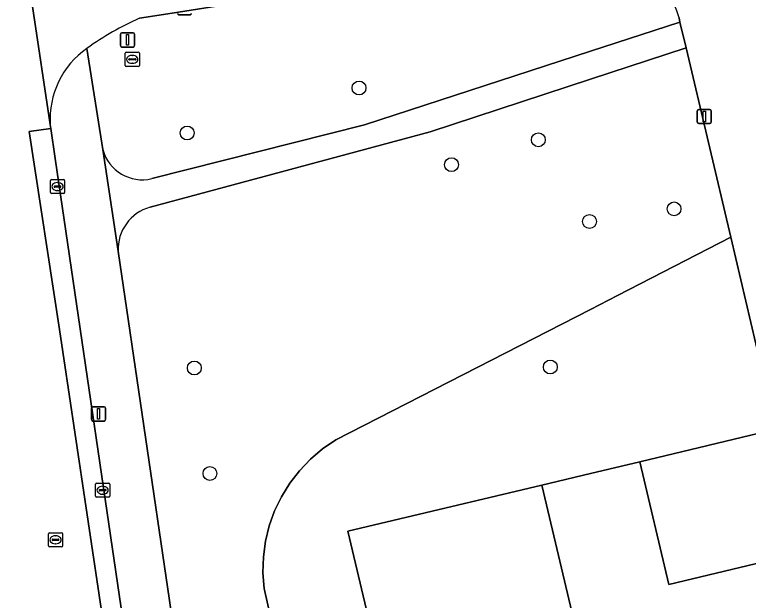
# Model space of a CAD drawing. Extents: x 162026 to 163502, y 387295 to 388169.
# Drawn here: x 162959.4 to 163011.1, y 387389.6 to 387430.9 of the extents above; entities that cross this region are included whole.
import ezdxf

# ---------------------------------------------------------------- set-up
doc = ezdxf.new("R2010")
doc.units = 0
for name, color, linetype in [('IMGEO_Boom', 7, 'Continuous'), ('IMGEO_Erf', 7, 'Continuous'), ('IMGEO_Groenvoorziening', 7, 'Continuous'), ('IMGEO_Kolk', 7, 'Continuous'), ('IMGEO_Lichtmast', 7, 'Continuous'), ('IMGEO_Pand', 7, 'Continuous'), ('IMGEO_Rijbaan_lokaal_gesloten', 7, 'Continuous'), ('IMGEO_Rijbaan_lokaal_open', 7, 'Continuous'), ('IMGEO_Rioolput', 7, 'Continuous'), ('IMGEO_Verkeersbordpaal', 7, 'Continuous'), ('IMGEO_Voetpad_halfverhard', 7, 'Continuous')]:
    doc.layers.add(name, color=color, linetype=linetype)

msp = doc.modelspace()

# ---------------------------------------------------------------- linework, layer by layer
at = {"layer": 'IMGEO_Boom'}
for centre in [(162983.669, 387425.708), (162971.541, 387422.534), (162996.316, 387422.057), (162990.194, 387420.299), (163005.89, 387417.181), (162999.928, 387416.296), (162972.051, 387405.966), (162997.16, 387406.033), (162973.151, 387398.527)]:
    msp.add_circle(centre, 0.489, dxfattribs=at)
at = {"layer": 'IMGEO_Erf'}
for points in [[(163013.08, 387401.652), (163003.479, 387399.346), (163005.519, 387390.709), (163012.208, 387392.289)], [(163014.12, 387384.197), (163008.768, 387382.933), (163009.713, 387378.934), (163002.901, 387377.325), (163001.653, 387382.61), (163002.274, 387382.757), (163001.278, 387386.982), (163000, 387386.68), (162999.213, 387386.494), (162996.563, 387397.712), (162982.885, 387394.466), (162988.288, 387371.65), (163000, 387374.41), (163005.867, 387375.813), (163012.674, 387346.995)]]:
    msp.add_lwpolyline(points, dxfattribs=at)
at = {"layer": 'IMGEO_Groenvoorziening'}
for points in [[(163000.218, 387435.101), (163000, 387435.073), (162980.182, 387432.545), (162970.493, 387430.973), (162968.188, 387430.619)], [(162969.052, 387419.319), (162984.061, 387423.121), (163000, 387428.307), (163006.308, 387430.36), (163006.241, 387430.643)], [(162964.477, 387428.503), (162965.592, 387421.376)], [(162981.189, 387371.715), (162976.974, 387390.407), (162976.89, 387391.521), (162976.922, 387392.638), (162977.071, 387393.745), (162977.335, 387394.831), (162977.711, 387395.883), (162978.195, 387396.89), (162978.781, 387397.841), (162979.464, 387398.725), (162980.235, 387399.534), (162981.087, 387400.257), (162982.031, 387400.9), (163000, 387410.09), (163001.893, 387411.068), (163009.884, 387415.198), (163006.739, 387428.531), (163000, 387426.319), (162988.689, 387422.606), (162968.924, 387417.298)], [(162988.288, 387371.65), (162982.885, 387394.466), (162996.563, 387397.712), (163000, 387398.524), (163003.479, 387399.346), (163013.08, 387401.652), (163009.884, 387415.198), (163001.893, 387411.068), (163000, 387410.09), (162982.031, 387400.9), (162981.087, 387400.257), (162980.235, 387399.534), (162979.464, 387398.725), (162978.781, 387397.841), (162978.195, 387396.89), (162977.711, 387395.883), (162977.335, 387394.831), (162977.071, 387393.745), (162976.922, 387392.638), (162976.89, 387391.521), (162976.974, 387390.407), (162981.189, 387371.715)], [(162966.673, 387414.193), (162972.117, 387377.253), (162973.472, 387370.304), (162974.416, 387366.334), (162976.798, 387356.312), (162981.198, 387339.458)]]:
    msp.add_lwpolyline(points, dxfattribs=at)
for centre, radius, start, end in [((163000.54, 387429.239), 5.871, 13.8372, 93.1478), ((162976.415, 387411.878), 20.468, 113.7015, 125.6818), ((162968.374, 387422.117), 2.879, 194.9072, 283.6291), ((162969.748, 387414.332), 3.078, 105.5303, 182.5885)]:
    msp.add_arc(centre, radius, start, end, dxfattribs=at)
at = {"layer": 'IMGEO_Kolk'}
for p, q in [((162961.902, 387418.332), (162961.902, 387419.184)), ((162961.977, 387419.258), (162962.829, 387419.258)), ((162962.903, 387419.184), (162962.903, 387418.332)), ((162962.161, 387418.752), (162962.161, 387418.764)), ((162962.599, 387418.715), (162962.201, 387418.715)), ((162962.204, 387418.801), (162962.602, 387418.801)), ((162962.39, 387419.038), (162962.415, 387419.038)), ((162962.645, 387418.764), (162962.645, 387418.752)), ((162962.829, 387418.258), (162961.977, 387418.258)), ((162962.413, 387418.478), (162962.388, 387418.478)), ((162965.081, 387396.923), (162965.081, 387397.775)), ((162965.156, 387397.849), (162966.008, 387397.849)), ((162965.34, 387397.343), (162965.34, 387397.355)), ((162965.383, 387397.392), (162965.781, 387397.392)), ((162965.569, 387397.629), (162965.594, 387397.629)), ((162965.824, 387397.355), (162965.824, 387397.343)), ((162966.082, 387397.775), (162966.082, 387396.923)), ((162966.008, 387396.849), (162965.156, 387396.849)), ((162965.778, 387397.306), (162965.38, 387397.306)), ((162965.592, 387397.069), (162965.567, 387397.069))]:
    msp.add_line(p, q, dxfattribs=at)
for points in [[(162961.902, 387418.332), (162961.902, 387419.184)], [(162961.977, 387419.258), (162962.829, 387419.258)], [(162962.903, 387419.184), (162962.903, 387418.332)], [(162962.829, 387418.258), (162961.977, 387418.258)], [(162965.081, 387396.923), (162965.081, 387397.775)], [(162965.156, 387397.849), (162966.008, 387397.849)], [(162966.082, 387397.775), (162966.082, 387396.923)], [(162966.008, 387396.849), (162965.156, 387396.849)]]:
    msp.add_lwpolyline(points, dxfattribs=at)
for centre, radius, start, end in [((162961.979, 387419.182), 0.0765, 91.552, 178.448), ((162961.979, 387419.182), 0.0765, 91.552, 178.448), ((162962.827, 387419.182), 0.0765, 1.552, 88.448), ((162962.827, 387419.182), 0.0765, 1.552, 88.448), ((162962.201, 387418.761), 0.0403, 85.8775, 175.7526), ((162962.198, 387418.751), 0.0366, 178.938, 274.7102), ((162962.602, 387418.758), 0.043, 264.8664, 352.4533), ((162962.606, 387418.763), 0.0386, 1.7309, 96.639), ((162961.979, 387418.334), 0.0765, 181.552, 268.448), ((162961.979, 387418.334), 0.0765, 181.552, 268.448), ((162962.827, 387418.334), 0.0765, 271.552, 358.448), ((162962.827, 387418.334), 0.0765, 271.552, 358.448), ((162965.158, 387397.773), 0.0765, 91.552, 178.448), ((162965.158, 387397.773), 0.0765, 91.552, 178.448), ((162965.38, 387397.352), 0.0403, 85.8775, 175.7526), ((162965.377, 387397.342), 0.0366, 178.938, 274.7102), ((162965.781, 387397.349), 0.043, 264.8664, 352.4533), ((162965.785, 387397.354), 0.0386, 1.7309, 96.639), ((162966.006, 387397.773), 0.0765, 1.552, 88.448), ((162966.006, 387397.773), 0.0765, 1.552, 88.448), ((162965.158, 387396.925), 0.0765, 181.552, 268.448), ((162965.158, 387396.925), 0.0765, 181.552, 268.448), ((162966.006, 387396.925), 0.0765, 271.552, 358.448), ((162966.006, 387396.925), 0.0765, 271.552, 358.448)]:
    msp.add_arc(centre, radius, start, end, dxfattribs=at)
for centre, major_axis, ratio, start_param, end_param in [((162962.389, 387418.758), (-0.387, 0.002), 0.722429, 4.712389, 7.853982), ((162962.414, 387418.758), (-0.39, 0.002), 0.717154, 1.570796, 4.712389), ((162965.568, 387397.349), (-0.387, 0.002), 0.722429, 4.712389, 7.853982), ((162965.593, 387397.349), (-0.39, 0.002), 0.717154, 1.570796, 4.712389)]:
    msp.add_ellipse(centre, major_axis=major_axis, ratio=ratio, start_param=start_param, end_param=end_param, dxfattribs=at)
at = {"layer": 'IMGEO_Lichtmast'}
for p, q in [((162971.751, 387430.876), (162970.961, 387430.876)), ((162970.961, 387430.876), (162971.751, 387430.876)), ((163007.529, 387423.295), (163007.529, 387424.095)), ((163007.529, 387424.095), (163007.529, 387423.295)), ((163007.629, 387424.195), (163008.419, 387424.195)), ((163008.419, 387424.195), (163007.629, 387424.195)), ((163008.519, 387424.095), (163008.519, 387423.295)), ((163008.519, 387423.295), (163008.519, 387424.095)), ((163008.419, 387423.195), (163007.629, 387423.195)), ((163007.629, 387423.195), (163008.419, 387423.195)), ((162964.802, 387402.326), (162964.802, 387403.126)), ((162964.802, 387403.126), (162964.802, 387402.326)), ((162964.902, 387403.226), (162965.692, 387403.226)), ((162965.692, 387403.226), (162964.902, 387403.226)), ((162965.792, 387403.126), (162965.792, 387402.326)), ((162965.792, 387402.326), (162965.792, 387403.126)), ((162965.692, 387402.226), (162964.902, 387402.226)), ((162964.902, 387402.226), (162965.692, 387402.226))]:
    msp.add_line(p, q, dxfattribs=at)
for points in [[(163007.949, 387424.07), (163008.099, 387424.07), (163008.099, 387423.32), (163007.949, 387423.32), (163007.949, 387424.07)], [(162965.222, 387403.101), (162965.372, 387403.101), (162965.372, 387402.351), (162965.222, 387402.351), (162965.222, 387403.101)]]:
    msp.add_lwpolyline(points, dxfattribs=at)
for centre, start, end in [((162970.961, 387430.976), 180, 270), ((162970.961, 387430.976), 180, 270), ((162971.751, 387430.976), 270, 0), ((162971.751, 387430.976), 270, 0), ((163007.629, 387424.095), 90, 180), ((163007.629, 387424.095), 90, 180), ((163008.419, 387424.095), 0, 90), ((163008.419, 387424.095), 360, 90), ((163007.629, 387423.295), 180, 270), ((163007.629, 387423.295), 180, 270), ((163008.419, 387423.295), 270, 0), ((163008.419, 387423.295), 270, 0), ((162964.902, 387403.126), 90, 180), ((162964.902, 387403.126), 90, 180), ((162965.692, 387403.126), 0, 90), ((162965.692, 387403.126), 360, 90), ((162964.902, 387402.326), 180, 270), ((162964.902, 387402.326), 180, 270), ((162965.692, 387402.326), 270, 0), ((162965.692, 387402.326), 270, 0)]:
    msp.add_arc(centre, 0.1, start, end, dxfattribs=at)
at = {"layer": 'IMGEO_Pand'}
msp.add_lwpolyline([(163000, 387398.524), (162996.563, 387397.712), (162999.213, 387386.494), (163000, 387386.68), (163001.278, 387386.982), (163002.274, 387382.757), (163001.653, 387382.61), (163002.901, 387377.325), (163009.713, 387378.934), (163008.768, 387382.933), (163014.12, 387384.197), (163012.208, 387392.289), (163005.519, 387390.709), (163003.479, 387399.346)], close=True, dxfattribs=at)
at = {"layer": 'IMGEO_Rijbaan_lokaal_gesloten'}
for points in [[(162960.393, 387422.636), (162961.922, 387422.862), (162961.882, 387423.123), (162959.377, 387439.808)], [(162962.243, 387420.731), (162961.922, 387422.862), (162960.393, 387422.636), (162962.535, 387408.685), (162966.572, 387381.602), (162967.88, 387372.906), (162968.425, 387370.612), (162969.189, 387367.062), (162970.172, 387363.184), (162971.209, 387358.979), (162972.3, 387354.282), (162973.063, 387350.805), (162974.007, 387345.944), (162974.389, 387346.022), (162974.8, 387346.142), (162977.201, 387346.924)], [(162971.277, 387345.685), (162971.35, 387345.404), (162974.007, 387345.944), (162973.063, 387350.805), (162972.3, 387354.282), (162971.209, 387358.979), (162970.172, 387363.184), (162969.189, 387367.062), (162968.425, 387370.612), (162967.88, 387372.906), (162966.572, 387381.602), (162962.535, 387408.685), (162960.393, 387422.636)], [(162969.486, 387373.069), (162967.899, 387382.133), (162962.243, 387420.731)]]:
    msp.add_lwpolyline(points, dxfattribs=at)
at = {"layer": 'IMGEO_Rijbaan_lokaal_open'}
for points in [[(162968.188, 387430.619), (162970.493, 387430.973), (162980.182, 387432.545), (163000, 387435.073), (163000.218, 387435.101), (163014.567, 387439.838), (163038.346, 387449.971), (163051.021, 387453.764), (163079.193, 387461.251), (163081.033, 387461.656), (163095.64, 387465.102), (163102.867, 387466.713), (163133.512, 387474.009)], [(162959.377, 387439.808), (162961.882, 387423.123)], [(163006.241, 387430.643), (163006.308, 387430.36), (163006.739, 387428.531), (163009.884, 387415.198), (163013.08, 387401.652)]]:
    msp.add_lwpolyline(points, dxfattribs=at)
for centre, radius, start, end in [((163000.54, 387429.239), 5.871, 13.8372, 93.1478), ((162976.415, 387411.878), 20.468, 113.7015, 125.6818), ((162967.972, 387423.502), 6.101, 124.9432, 183.5569)]:
    msp.add_arc(centre, radius, start, end, dxfattribs=at)
at = {"layer": 'IMGEO_Rioolput'}
for p, q in [((162967.171, 387427.3), (162967.171, 387428.152)), ((162967.246, 387428.226), (162968.098, 387428.226)), ((162967.659, 387428.006), (162967.684, 387428.006)), ((162968.172, 387428.152), (162968.172, 387427.3)), ((162967.43, 387427.72), (162967.43, 387427.732)), ((162967.868, 387427.683), (162967.47, 387427.683)), ((162967.473, 387427.769), (162967.871, 387427.769)), ((162967.682, 387427.446), (162967.657, 387427.446)), ((162967.914, 387427.732), (162967.914, 387427.72)), ((162968.098, 387427.226), (162967.246, 387427.226)), ((162961.761, 387393.425), (162961.761, 387394.277)), ((162961.836, 387394.351), (162962.688, 387394.351)), ((162962.762, 387394.277), (162962.762, 387393.425)), ((162962.02, 387393.845), (162962.02, 387393.857)), ((162962.458, 387393.808), (162962.06, 387393.808)), ((162962.063, 387393.894), (162962.461, 387393.894)), ((162962.249, 387394.131), (162962.274, 387394.131)), ((162962.504, 387393.857), (162962.504, 387393.845)), ((162962.688, 387393.351), (162961.836, 387393.351)), ((162962.272, 387393.571), (162962.247, 387393.571))]:
    msp.add_line(p, q, dxfattribs=at)
for points in [[(162967.171, 387427.3), (162967.171, 387428.152)], [(162967.246, 387428.226), (162968.098, 387428.226)], [(162968.172, 387428.152), (162968.172, 387427.3)], [(162968.098, 387427.226), (162967.246, 387427.226)], [(162961.761, 387393.425), (162961.761, 387394.277)], [(162961.836, 387394.351), (162962.688, 387394.351)], [(162962.762, 387394.277), (162962.762, 387393.425)], [(162962.688, 387393.351), (162961.836, 387393.351)]]:
    msp.add_lwpolyline(points, dxfattribs=at)
for centre, radius, start, end in [((162967.248, 387428.15), 0.0765, 91.552, 178.448), ((162967.248, 387428.15), 0.0765, 91.552, 178.448), ((162968.096, 387428.15), 0.0765, 1.552, 88.448), ((162968.096, 387428.15), 0.0765, 1.552, 88.448), ((162967.47, 387427.729), 0.0403, 85.8775, 175.7526), ((162967.467, 387427.719), 0.0366, 178.938, 274.7102), ((162967.871, 387427.726), 0.043, 264.8664, 352.4533), ((162967.875, 387427.731), 0.0386, 1.7309, 96.639), ((162967.248, 387427.302), 0.0765, 181.552, 268.448), ((162967.248, 387427.302), 0.0765, 181.552, 268.448), ((162968.096, 387427.302), 0.0765, 271.552, 358.448), ((162968.096, 387427.302), 0.0765, 271.552, 358.448), ((162961.838, 387394.275), 0.0765, 91.552, 178.448), ((162961.838, 387394.275), 0.0765, 91.552, 178.448), ((162962.686, 387394.275), 0.0765, 1.552, 88.448), ((162962.686, 387394.275), 0.0765, 1.552, 88.448), ((162962.06, 387393.854), 0.0403, 85.8775, 175.7526), ((162962.057, 387393.844), 0.0366, 178.938, 274.7102), ((162962.461, 387393.851), 0.043, 264.8664, 352.4533), ((162962.465, 387393.856), 0.0386, 1.7309, 96.639), ((162961.838, 387393.427), 0.0765, 181.552, 268.448), ((162961.838, 387393.427), 0.0765, 181.552, 268.448), ((162962.686, 387393.427), 0.0765, 271.552, 358.448), ((162962.686, 387393.427), 0.0765, 271.552, 358.448)]:
    msp.add_arc(centre, radius, start, end, dxfattribs=at)
for centre, major_axis, ratio, start_param, end_param in [((162967.658, 387427.726), (-0.387, 0.002), 0.722429, 4.712389, 7.853982), ((162967.683, 387427.726), (-0.39, 0.002), 0.717154, 1.570796, 4.712389), ((162962.248, 387393.851), (-0.387, 0.002), 0.722429, 4.712389, 7.853982), ((162962.273, 387393.851), (-0.39, 0.002), 0.717154, 1.570796, 4.712389)]:
    msp.add_ellipse(centre, major_axis=major_axis, ratio=ratio, start_param=start_param, end_param=end_param, dxfattribs=at)
at = {"layer": 'IMGEO_Verkeersbordpaal'}
for p, q in [((162966.841, 387428.693), (162966.841, 387429.493)), ((162966.841, 387429.493), (162966.841, 387428.693)), ((162966.941, 387429.593), (162967.731, 387429.593)), ((162967.731, 387429.593), (162966.941, 387429.593)), ((162967.831, 387429.493), (162967.831, 387428.693)), ((162967.831, 387428.693), (162967.831, 387429.493)), ((162967.731, 387428.593), (162966.941, 387428.593)), ((162966.941, 387428.593), (162967.731, 387428.593))]:
    msp.add_line(p, q, dxfattribs=at)
msp.add_lwpolyline([(162967.261, 387429.468), (162967.411, 387429.468), (162967.411, 387428.718), (162967.261, 387428.718), (162967.261, 387429.468)], dxfattribs=at)
for centre, start, end in [((162966.941, 387429.493), 90, 180), ((162966.941, 387429.493), 90, 180), ((162967.731, 387429.493), 0, 90), ((162967.731, 387429.493), 360, 90), ((162966.941, 387428.693), 180, 270), ((162966.941, 387428.693), 180, 270), ((162967.731, 387428.693), 270, 0), ((162967.731, 387428.693), 270, 0)]:
    msp.add_arc(centre, 0.1, start, end, dxfattribs=at)
at = {"layer": 'IMGEO_Voetpad_halfverhard'}
for points in [[(162968.924, 387417.298), (162988.689, 387422.606), (163000, 387426.319), (163006.739, 387428.531), (163006.308, 387430.36), (163000, 387428.307), (162984.061, 387423.121), (162969.052, 387419.319)], [(162966.673, 387414.193), (162965.592, 387421.376), (162964.477, 387428.503)], [(162961.882, 387423.123), (162961.922, 387422.862), (162962.243, 387420.731), (162967.899, 387382.133), (162969.486, 387373.069)], [(162965.592, 387421.376), (162966.673, 387414.193)], [(162981.198, 387339.458), (162976.798, 387356.312), (162974.416, 387366.334), (162973.472, 387370.304), (162972.117, 387377.253), (162966.673, 387414.193)]]:
    msp.add_lwpolyline(points, dxfattribs=at)
for centre, radius, start, end in [((162967.972, 387423.502), 6.101, 124.9432, 183.5569), ((162968.374, 387422.117), 2.879, 194.9072, 283.6291), ((162969.748, 387414.332), 3.078, 105.5303, 182.5885)]:
    msp.add_arc(centre, radius, start, end, dxfattribs=at)

doc.saveas('drawing.dxf')
